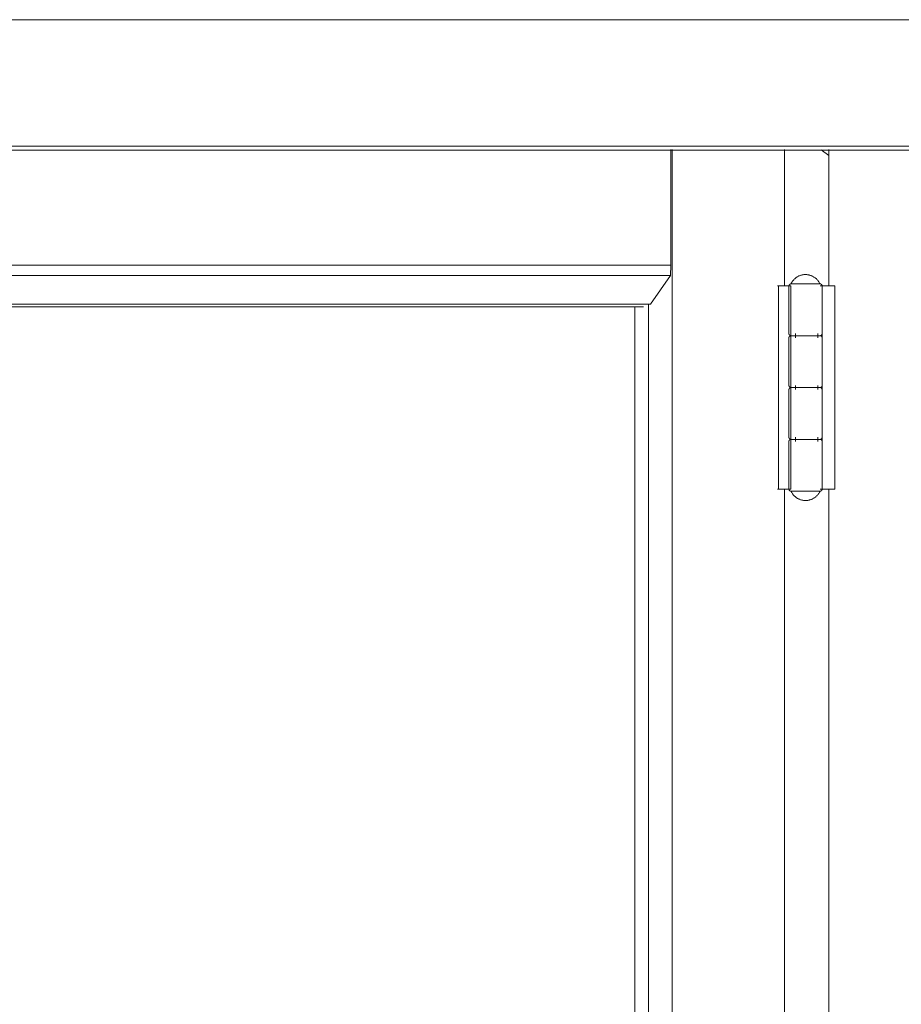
# Model space of a CAD drawing. Header units: inches. Extents: x 424 to 2043, y -237 to 445.
# Tile 705 of 965: x 852.122 to 852.548, y 231.022 to 231.497. Entities that reach past the tile are written whole.
import ezdxf

# ---------------------------------------------------------------- set-up
doc = ezdxf.new("R2010")
doc.units = ezdxf.units.IN
doc.header["$MEASUREMENT"] = 0
for name, color, linetype, lineweight in [('A-DOOR', 31, 'Continuous', 9), ('A-GLAZ-CURT', 52, 'Continuous', 9), ('A-WALL', 113, 'Continuous', 9)]:
    doc.layers.add(name, color=color, linetype=linetype, lineweight=lineweight)

# ---------------------------------------------------------------- blocks, each defined once
blk = doc.blocks.new('5-panel_Bi-fold_external_door_10806 - Type 1-V71-Section 1')
at = {"layer": 'A-DOOR'}
for p, q in [((-125.14544, 16.4), (-120.23363, 16.4)), ((-125.14544, 16.33902), (-120.23363, 16.33902)), ((-125.14542, 16.337), (-120.23361, 16.337)), ((-124.45, 16.33744), (-124.45, 16.28156)), ((-124.4493, 16.33744), (-124.4493, 14.49994)), ((-124.39509, 16.33744), (-124.39509, 16.27154)), ((-124.37366, 16.33744), (-124.37366, 16.27154)), ((-124.45, 16.28156), (-125.04078, 16.28156)), ((-124.45, 16.28156), (-124.45006, 16.27659)), ((-124.45006, 16.27659), (-125.04078, 16.27659)), ((-124.45006, 16.27659), (-124.45979, 16.26271)), ((-124.39844, 16.27154), (-124.3937, 16.27154)), ((-124.39794, 16.17354), (-124.39794, 16.27154)), ((-124.3937, 16.27154), (-124.39197, 16.27154)), ((-124.39295, 16.27154), (-124.39295, 16.24854)), ((-124.39197, 16.17354), (-124.39197, 16.27154)), ((-124.38502, 16.27254), (-124.39105, 16.27254)), ((-124.37892, 16.27254), (-124.38502, 16.27254)), ((-124.3779, 16.27154), (-124.37718, 16.27154)), ((-124.37696, 16.27154), (-124.37516, 16.27154)), ((-124.37696, 16.27154), (-124.37696, 16.17354)), ((-124.37695, 16.24854), (-124.37695, 16.27154)), ((-124.37516, 16.27154), (-124.37085, 16.27154)), ((-124.37085, 16.27154), (-124.37085, 16.17354)), ((-124.45979, 16.26271), (-125.04078, 16.26271)), ((-124.46314, 16.26143), (-125.04078, 16.26143)), ((-124.46729, 16.26143), (-124.46729, 14.49994)), ((-124.46075, 16.26271), (-124.46075, 14.49994)), ((-124.39295, 16.24654), (-124.39295, 16.22354)), ((-124.39099, 16.24754), (-124.38502, 16.24754)), ((-124.38489, 16.24754), (-124.38988, 16.24754)), ((-124.38975, 16.24654), (-124.38975, 16.24854)), ((-124.38502, 16.24754), (-124.38489, 16.24754)), ((-124.37908, 16.24854), (-124.37908, 16.24654)), ((-124.37695, 16.22354), (-124.37695, 16.24654)), ((-124.39099, 16.22254), (-124.38502, 16.22254)), ((-124.38489, 16.22254), (-124.38988, 16.22254)), ((-124.38975, 16.22154), (-124.38975, 16.22354)), ((-124.38502, 16.22254), (-124.38489, 16.22254)), ((-124.37908, 16.22354), (-124.37908, 16.22154)), ((-124.39295, 16.22154), (-124.39295, 16.19854)), ((-124.37695, 16.19854), (-124.37695, 16.22154)), ((-124.38975, 16.19654), (-124.38975, 16.19854)), ((-124.37908, 16.19854), (-124.37908, 16.19654)), ((-124.39295, 16.19654), (-124.39295, 16.17354)), ((-124.39099, 16.19754), (-124.38502, 16.19754)), ((-124.38489, 16.19754), (-124.38988, 16.19754)), ((-124.38502, 16.19754), (-124.38489, 16.19754)), ((-124.37695, 16.17354), (-124.37695, 16.19654)), ((-124.3937, 16.17354), (-124.39844, 16.17354)), ((-124.39509, 16.17354), (-124.39509, 14.849)), ((-124.39197, 16.17354), (-124.3937, 16.17354)), ((-124.39105, 16.17254), (-124.38502, 16.17254)), ((-124.38502, 16.17254), (-124.37892, 16.17254)), ((-124.37718, 16.17354), (-124.3779, 16.17354)), ((-124.37516, 16.17354), (-124.37696, 16.17354)), ((-124.37085, 16.17354), (-124.37516, 16.17354)), ((-124.37366, 16.17354), (-124.37366, 14.849))]:
    blk.add_line(p, q, dxfattribs=at)
at = {"layer": 'A-DOOR', "flags": 128}
for points in [[(-124.39195, 16.27254), (-124.39182, 16.27282), (-124.39168, 16.27309), (-124.39152, 16.27335), (-124.39136, 16.27361), (-124.39118, 16.27387), (-124.39099, 16.27411), (-124.3908, 16.27435), (-124.39059, 16.27458), (-124.39038, 16.2748), (-124.39016, 16.27501), (-124.38993, 16.27522), (-124.38969, 16.27541), (-124.38944, 16.2756), (-124.38919, 16.27577), (-124.38893, 16.27593), (-124.38866, 16.27609), (-124.38839, 16.27623), (-124.38811, 16.27636), (-124.38783, 16.27648), (-124.38754, 16.27659), (-124.38725, 16.27669), (-124.38695, 16.27678), (-124.38665, 16.27685), (-124.38635, 16.27691), (-124.38605, 16.27696), (-124.38574, 16.277), (-124.38544, 16.27702), (-124.38513, 16.27704), (-124.38495, 16.27704)], [(-124.38495, 16.27704), (-124.38465, 16.27703), (-124.38434, 16.27701), (-124.38403, 16.27698), (-124.38373, 16.27694), (-124.38343, 16.27689), (-124.38313, 16.27682), (-124.38283, 16.27674), (-124.38253, 16.27665), (-124.38224, 16.27655), (-124.38196, 16.27643), (-124.38168, 16.27631), (-124.3814, 16.27617), (-124.38113, 16.27602), (-124.38087, 16.27586), (-124.38061, 16.2757), (-124.38036, 16.27552), (-124.38012, 16.27533), (-124.37988, 16.27513), (-124.37965, 16.27492), (-124.37943, 16.27471), (-124.37922, 16.27448), (-124.37902, 16.27425), (-124.37883, 16.27401), (-124.37865, 16.27376), (-124.37848, 16.2735), (-124.37832, 16.27324), (-124.37817, 16.27297), (-124.37803, 16.2727), (-124.37795, 16.27254)], [(-124.39295, 16.27154), (-124.39295, 16.27158), (-124.39295, 16.27162), (-124.39295, 16.27166), (-124.39294, 16.2717), (-124.39293, 16.27174), (-124.39293, 16.27178), (-124.39292, 16.27182), (-124.3929, 16.27185), (-124.39289, 16.27189), (-124.39288, 16.27193), (-124.39286, 16.27197), (-124.39284, 16.272), (-124.39282, 16.27204), (-124.3928, 16.27207), (-124.39278, 16.2721), (-124.39276, 16.27214), (-124.39273, 16.27217), (-124.39271, 16.2722), (-124.39268, 16.27223), (-124.39265, 16.27226), (-124.39262, 16.27228), (-124.39259, 16.27231), (-124.39256, 16.27233), (-124.39253, 16.27236), (-124.39249, 16.27238), (-124.39246, 16.2724), (-124.39243, 16.27242), (-124.39239, 16.27244), (-124.39235, 16.27246), (-124.39232, 16.27247), (-124.39228, 16.27248), (-124.39224, 16.2725), (-124.3922, 16.27251), (-124.39216, 16.27252), (-124.39212, 16.27252), (-124.39208, 16.27253), (-124.39205, 16.27253), (-124.39201, 16.27254), (-124.39197, 16.27254), (-124.39195, 16.27254)], [(-124.38502, 16.27254), (-124.3853, 16.27254), (-124.38558, 16.27254), (-124.38585, 16.27254), (-124.38613, 16.27254), (-124.38641, 16.27254), (-124.38668, 16.27254), (-124.38695, 16.27254), (-124.38721, 16.27254), (-124.38748, 16.27254), (-124.38774, 16.27254), (-124.38799, 16.27254), (-124.38824, 16.27254), (-124.38849, 16.27254), (-124.38872, 16.27254), (-124.38896, 16.27254), (-124.38918, 16.27254), (-124.3894, 16.27254), (-124.38962, 16.27254), (-124.38982, 16.27254), (-124.39002, 16.27254), (-124.39021, 16.27254), (-124.39039, 16.27254), (-124.39056, 16.27254), (-124.39072, 16.27254), (-124.39088, 16.27254), (-124.39102, 16.27254), (-124.39116, 16.27254), (-124.39128, 16.27254), (-124.3914, 16.27254), (-124.3915, 16.27254), (-124.39159, 16.27254), (-124.39168, 16.27254), (-124.39175, 16.27254), (-124.39181, 16.27254), (-124.39186, 16.27254), (-124.3919, 16.27254), (-124.39193, 16.27254), (-124.39195, 16.27254), (-124.39195, 16.27254)], [(-124.39195, 16.27254), (-124.39195, 16.27254), (-124.39193, 16.27254), (-124.3919, 16.27254), (-124.39187, 16.27254), (-124.39181, 16.27254), (-124.39175, 16.27254), (-124.39168, 16.27254), (-124.3916, 16.27254), (-124.39151, 16.27254), (-124.3914, 16.27254), (-124.39129, 16.27254), (-124.39116, 16.27254), (-124.39103, 16.27254), (-124.39089, 16.27254), (-124.39073, 16.27254), (-124.39057, 16.27254), (-124.3904, 16.27254)], [(-124.37795, 16.27254), (-124.37796, 16.27254), (-124.37798, 16.27254), (-124.378, 16.27254), (-124.37804, 16.27254), (-124.37809, 16.27254), (-124.37816, 16.27254), (-124.37823, 16.27254), (-124.37831, 16.27254), (-124.3784, 16.27254), (-124.37851, 16.27254), (-124.37862, 16.27254), (-124.37875, 16.27254), (-124.37888, 16.27254), (-124.37902, 16.27254), (-124.37918, 16.27254), (-124.37934, 16.27254), (-124.37951, 16.27254), (-124.37969, 16.27254), (-124.37988, 16.27254), (-124.38008, 16.27254), (-124.38028, 16.27254), (-124.38049, 16.27254), (-124.38071, 16.27254), (-124.38094, 16.27254), (-124.38117, 16.27254), (-124.38141, 16.27254), (-124.38166, 16.27254), (-124.3819, 16.27254), (-124.38216, 16.27254), (-124.38242, 16.27254), (-124.38268, 16.27254), (-124.38295, 16.27254), (-124.38322, 16.27254), (-124.38349, 16.27254), (-124.38376, 16.27254), (-124.38404, 16.27254), (-124.38432, 16.27254), (-124.3846, 16.27254), (-124.38488, 16.27254), (-124.38502, 16.27254)], [(-124.37952, 16.27254), (-124.37935, 16.27254), (-124.37918, 16.27254), (-124.37903, 16.27254), (-124.37889, 16.27254), (-124.37875, 16.27254), (-124.37863, 16.27254), (-124.37851, 16.27254), (-124.37841, 16.27254), (-124.37831, 16.27254), (-124.37823, 16.27254), (-124.37816, 16.27254), (-124.3781, 16.27254), (-124.37805, 16.27254), (-124.37801, 16.27254), (-124.37798, 16.27254), (-124.37796, 16.27254), (-124.37795, 16.27254)], [(-124.37795, 16.27254), (-124.37791, 16.27254), (-124.37787, 16.27254), (-124.37783, 16.27253), (-124.3778, 16.27253), (-124.37776, 16.27252), (-124.37772, 16.27251), (-124.37768, 16.2725), (-124.37764, 16.27249), (-124.3776, 16.27247), (-124.37756, 16.27246), (-124.37753, 16.27244), (-124.37749, 16.27243), (-124.37746, 16.27241), (-124.37742, 16.27239), (-124.37739, 16.27236), (-124.37736, 16.27234), (-124.37733, 16.27232), (-124.3773, 16.27229), (-124.37727, 16.27226), (-124.37724, 16.27224), (-124.37721, 16.27221), (-124.37718, 16.27218), (-124.37716, 16.27214), (-124.37714, 16.27211), (-124.37711, 16.27208), (-124.37709, 16.27205), (-124.37707, 16.27201), (-124.37705, 16.27197), (-124.37704, 16.27194), (-124.37702, 16.2719), (-124.37701, 16.27186), (-124.377, 16.27183), (-124.37699, 16.27179), (-124.37698, 16.27175), (-124.37697, 16.27171), (-124.37696, 16.27167), (-124.37696, 16.27163), (-124.37696, 16.27159), (-124.37695, 16.27155), (-124.37695, 16.27154)], [(-124.39195, 16.24754), (-124.39199, 16.24754), (-124.39203, 16.24754), (-124.39207, 16.24755), (-124.39211, 16.24755), (-124.39215, 16.24756), (-124.39219, 16.24757), (-124.39223, 16.24758), (-124.39227, 16.24759), (-124.39231, 16.2476), (-124.39234, 16.24762), (-124.39238, 16.24763), (-124.39242, 16.24765), (-124.39245, 16.24767), (-124.39249, 16.24769), (-124.39252, 16.24771), (-124.39255, 16.24774), (-124.39258, 16.24776), (-124.39261, 16.24779), (-124.39264, 16.24781), (-124.39267, 16.24784), (-124.3927, 16.24787), (-124.39273, 16.2479), (-124.39275, 16.24793), (-124.39277, 16.24797), (-124.3928, 16.248), (-124.39282, 16.24803), (-124.39284, 16.24807), (-124.39285, 16.2481), (-124.39287, 16.24814), (-124.39289, 16.24818), (-124.3929, 16.24821), (-124.39291, 16.24825), (-124.39292, 16.24829), (-124.39293, 16.24833), (-124.39294, 16.24837), (-124.39295, 16.24841), (-124.39295, 16.24845), (-124.39295, 16.24849), (-124.39295, 16.24853), (-124.39295, 16.24854)], [(-124.39295, 16.24654), (-124.39295, 16.24658), (-124.39295, 16.24662), (-124.39295, 16.24666), (-124.39294, 16.2467), (-124.39293, 16.24674), (-124.39293, 16.24678), (-124.39292, 16.24682), (-124.3929, 16.24685), (-124.39289, 16.24689), (-124.39288, 16.24693), (-124.39286, 16.24697), (-124.39284, 16.247), (-124.39282, 16.24704), (-124.3928, 16.24707), (-124.39278, 16.2471), (-124.39276, 16.24714), (-124.39273, 16.24717), (-124.39271, 16.2472), (-124.39268, 16.24723), (-124.39265, 16.24726), (-124.39262, 16.24728), (-124.39259, 16.24731), (-124.39256, 16.24733), (-124.39253, 16.24736), (-124.39249, 16.24738), (-124.39246, 16.2474), (-124.39243, 16.24742), (-124.39239, 16.24744), (-124.39235, 16.24746), (-124.39232, 16.24747), (-124.39228, 16.24748), (-124.39224, 16.2475), (-124.3922, 16.24751), (-124.39216, 16.24752), (-124.39212, 16.24752), (-124.39208, 16.24753), (-124.39205, 16.24753), (-124.39201, 16.24754), (-124.39197, 16.24754), (-124.39195, 16.24754)], [(-124.38489, 16.24754), (-124.38517, 16.24754), (-124.38545, 16.24754), (-124.38573, 16.24754), (-124.38601, 16.24754), (-124.38628, 16.24754), (-124.38656, 16.24754), (-124.38683, 16.24754), (-124.3871, 16.24754), (-124.38736, 16.24754), (-124.38762, 16.24754), (-124.38788, 16.24754), (-124.38813, 16.24754), (-124.38838, 16.24754), (-124.38862, 16.24754), (-124.38886, 16.24754), (-124.38909, 16.24754), (-124.38931, 16.24754), (-124.38952, 16.24754), (-124.38973, 16.24754), (-124.38993, 16.24754), (-124.39013, 16.24754), (-124.39031, 16.24754), (-124.39049, 16.24754), (-124.39065, 16.24754), (-124.39081, 16.24754), (-124.39096, 16.24754), (-124.3911, 16.24754), (-124.39123, 16.24754), (-124.39135, 16.24754), (-124.39146, 16.24754), (-124.39155, 16.24754), (-124.39164, 16.24754), (-124.39172, 16.24754), (-124.39179, 16.24754), (-124.39184, 16.24754), (-124.39189, 16.24754), (-124.39192, 16.24754), (-124.39194, 16.24754), (-124.39195, 16.24754)], [(-124.39195, 16.24754), (-124.39195, 16.24754), (-124.39193, 16.24754), (-124.3919, 16.24754), (-124.39187, 16.24754), (-124.39181, 16.24754), (-124.39175, 16.24754), (-124.39168, 16.24754), (-124.3916, 16.24754), (-124.39151, 16.24754), (-124.3914, 16.24754), (-124.39129, 16.24754), (-124.39116, 16.24754), (-124.39103, 16.24754), (-124.39089, 16.24754), (-124.39073, 16.24754), (-124.39057, 16.24754), (-124.3904, 16.24754), (-124.39022, 16.24754), (-124.39003, 16.24754), (-124.38983, 16.24754), (-124.38963, 16.24754), (-124.38941, 16.24754), (-124.3892, 16.24754), (-124.38897, 16.24754), (-124.38874, 16.24754), (-124.3885, 16.24754), (-124.38825, 16.24754), (-124.388, 16.24754), (-124.38775, 16.24754), (-124.38749, 16.24754), (-124.38723, 16.24754), (-124.38696, 16.24754), (-124.38669, 16.24754), (-124.38642, 16.24754), (-124.38614, 16.24754), (-124.38587, 16.24754), (-124.38559, 16.24754), (-124.38531, 16.24754), (-124.38503, 16.24754), (-124.38502, 16.24754)], [(-124.38502, 16.24754), (-124.3853, 16.24754), (-124.38558, 16.24754), (-124.38585, 16.24754), (-124.38613, 16.24754), (-124.38641, 16.24754), (-124.38668, 16.24754), (-124.38695, 16.24754), (-124.38721, 16.24754), (-124.38748, 16.24754), (-124.38774, 16.24754), (-124.38799, 16.24754), (-124.38824, 16.24754), (-124.38849, 16.24754), (-124.38872, 16.24754), (-124.38896, 16.24754), (-124.38918, 16.24754), (-124.3894, 16.24754), (-124.38962, 16.24754), (-124.38982, 16.24754), (-124.39002, 16.24754), (-124.39021, 16.24754), (-124.39039, 16.24754), (-124.39056, 16.24754), (-124.39072, 16.24754), (-124.39088, 16.24754), (-124.39102, 16.24754), (-124.39116, 16.24754), (-124.39128, 16.24754), (-124.3914, 16.24754), (-124.3915, 16.24754), (-124.39159, 16.24754), (-124.39168, 16.24754), (-124.39175, 16.24754), (-124.39181, 16.24754), (-124.39186, 16.24754), (-124.3919, 16.24754), (-124.39193, 16.24754), (-124.39195, 16.24754), (-124.39195, 16.24754)], [(-124.39195, 16.24754), (-124.39195, 16.24754), (-124.39193, 16.24754), (-124.3919, 16.24754), (-124.39187, 16.24754), (-124.39181, 16.24754), (-124.39175, 16.24754), (-124.39168, 16.24754), (-124.3916, 16.24754), (-124.39151, 16.24754), (-124.3914, 16.24754), (-124.39129, 16.24754), (-124.39116, 16.24754), (-124.39103, 16.24754), (-124.39089, 16.24754), (-124.39073, 16.24754), (-124.39057, 16.24754), (-124.3904, 16.24754), (-124.39022, 16.24754), (-124.39003, 16.24754), (-124.38983, 16.24754), (-124.38963, 16.24754), (-124.38941, 16.24754), (-124.3892, 16.24754), (-124.38897, 16.24754), (-124.38874, 16.24754), (-124.3885, 16.24754), (-124.38825, 16.24754), (-124.388, 16.24754), (-124.38775, 16.24754), (-124.38749, 16.24754), (-124.38723, 16.24754), (-124.38696, 16.24754), (-124.38669, 16.24754), (-124.38642, 16.24754), (-124.38614, 16.24754), (-124.38587, 16.24754), (-124.38559, 16.24754), (-124.38531, 16.24754), (-124.38503, 16.24754), (-124.38489, 16.24754)], [(-124.38502, 16.24754), (-124.38474, 16.24754), (-124.38446, 16.24754), (-124.38418, 16.24754), (-124.3839, 16.24754), (-124.38362, 16.24754), (-124.38335, 16.24754), (-124.38308, 16.24754), (-124.38281, 16.24754), (-124.38255, 16.24754), (-124.38229, 16.24754), (-124.38203, 16.24754), (-124.38178, 16.24754), (-124.38153, 16.24754), (-124.38129, 16.24754), (-124.38105, 16.24754), (-124.38082, 16.24754), (-124.3806, 16.24754), (-124.38039, 16.24754), (-124.38018, 16.24754), (-124.37998, 16.24754), (-124.37978, 16.24754), (-124.3796, 16.24754), (-124.37942, 16.24754), (-124.37926, 16.24754), (-124.3791, 16.24754), (-124.37895, 16.24754), (-124.37881, 16.24754), (-124.37868, 16.24754), (-124.37856, 16.24754), (-124.37845, 16.24754), (-124.37835, 16.24754), (-124.37827, 16.24754), (-124.37819, 16.24754), (-124.37812, 16.24754), (-124.37807, 16.24754), (-124.37802, 16.24754), (-124.37799, 16.24754), (-124.37797, 16.24754), (-124.37796, 16.24754)], [(-124.37795, 16.24754), (-124.37796, 16.24754), (-124.37798, 16.24754), (-124.378, 16.24754), (-124.37804, 16.24754), (-124.37809, 16.24754), (-124.37816, 16.24754), (-124.37823, 16.24754), (-124.37831, 16.24754), (-124.3784, 16.24754), (-124.37851, 16.24754), (-124.37862, 16.24754), (-124.37875, 16.24754), (-124.37888, 16.24754), (-124.37902, 16.24754), (-124.37918, 16.24754), (-124.37934, 16.24754), (-124.37951, 16.24754), (-124.37969, 16.24754), (-124.37988, 16.24754), (-124.38008, 16.24754), (-124.38028, 16.24754), (-124.38049, 16.24754), (-124.38071, 16.24754), (-124.38094, 16.24754), (-124.38117, 16.24754), (-124.38141, 16.24754), (-124.38166, 16.24754), (-124.3819, 16.24754), (-124.38216, 16.24754), (-124.38242, 16.24754), (-124.38268, 16.24754), (-124.38295, 16.24754), (-124.38322, 16.24754), (-124.38349, 16.24754), (-124.38376, 16.24754), (-124.38404, 16.24754), (-124.38432, 16.24754), (-124.3846, 16.24754), (-124.38488, 16.24754), (-124.38502, 16.24754)], [(-124.37795, 16.24754), (-124.37796, 16.24754), (-124.37798, 16.24754), (-124.378, 16.24754), (-124.37804, 16.24754), (-124.37809, 16.24754), (-124.37816, 16.24754), (-124.37823, 16.24754), (-124.37831, 16.24754), (-124.3784, 16.24754), (-124.37851, 16.24754), (-124.37862, 16.24754), (-124.37875, 16.24754), (-124.37888, 16.24754), (-124.37902, 16.24754), (-124.37918, 16.24754), (-124.37934, 16.24754), (-124.37951, 16.24754), (-124.37969, 16.24754), (-124.37988, 16.24754), (-124.38008, 16.24754), (-124.38028, 16.24754), (-124.38049, 16.24754), (-124.38071, 16.24754), (-124.38094, 16.24754), (-124.38117, 16.24754), (-124.38141, 16.24754), (-124.38166, 16.24754), (-124.3819, 16.24754), (-124.38216, 16.24754), (-124.38242, 16.24754), (-124.38268, 16.24754), (-124.38295, 16.24754), (-124.38322, 16.24754), (-124.38349, 16.24754), (-124.38376, 16.24754), (-124.38404, 16.24754), (-124.38432, 16.24754), (-124.3846, 16.24754), (-124.38488, 16.24754), (-124.38489, 16.24754)], [(-124.38489, 16.24754), (-124.38461, 16.24754), (-124.38433, 16.24754), (-124.38406, 16.24754), (-124.38378, 16.24754), (-124.3835, 16.24754), (-124.38323, 16.24754), (-124.38296, 16.24754), (-124.38269, 16.24754), (-124.38243, 16.24754), (-124.38217, 16.24754), (-124.38192, 16.24754), (-124.38167, 16.24754), (-124.38142, 16.24754), (-124.38118, 16.24754), (-124.38095, 16.24754), (-124.38072, 16.24754), (-124.38051, 16.24754), (-124.38029, 16.24754), (-124.38009, 16.24754), (-124.37989, 16.24754), (-124.3797, 16.24754), (-124.37952, 16.24754), (-124.37935, 16.24754), (-124.37918, 16.24754), (-124.37903, 16.24754), (-124.37889, 16.24754), (-124.37875, 16.24754), (-124.37863, 16.24754), (-124.37851, 16.24754), (-124.37841, 16.24754), (-124.37831, 16.24754), (-124.37823, 16.24754), (-124.37816, 16.24754), (-124.3781, 16.24754), (-124.37805, 16.24754), (-124.37801, 16.24754), (-124.37798, 16.24754), (-124.37796, 16.24754), (-124.37795, 16.24754)], [(-124.37695, 16.24854), (-124.37696, 16.2485), (-124.37696, 16.24846), (-124.37696, 16.24842), (-124.37697, 16.24838), (-124.37697, 16.24834), (-124.37698, 16.2483), (-124.37699, 16.24826), (-124.37701, 16.24822), (-124.37702, 16.24819), (-124.37703, 16.24815), (-124.37705, 16.24811), (-124.37707, 16.24808), (-124.37709, 16.24804), (-124.37711, 16.24801), (-124.37713, 16.24797), (-124.37715, 16.24794), (-124.37718, 16.24791), (-124.3772, 16.24788), (-124.37723, 16.24785), (-124.37726, 16.24782), (-124.37729, 16.24779), (-124.37732, 16.24777), (-124.37735, 16.24774), (-124.37738, 16.24772), (-124.37741, 16.2477), (-124.37745, 16.24768), (-124.37748, 16.24766), (-124.37752, 16.24764), (-124.37756, 16.24762), (-124.37759, 16.24761), (-124.37763, 16.24759), (-124.37767, 16.24758), (-124.37771, 16.24757), (-124.37775, 16.24756), (-124.37778, 16.24755), (-124.37782, 16.24755), (-124.37786, 16.24754), (-124.3779, 16.24754), (-124.37794, 16.24754), (-124.37795, 16.24754)], [(-124.37795, 16.24754), (-124.37791, 16.24754), (-124.37787, 16.24754), (-124.37783, 16.24753), (-124.3778, 16.24753), (-124.37776, 16.24752), (-124.37772, 16.24751), (-124.37768, 16.2475), (-124.37764, 16.24749), (-124.3776, 16.24747), (-124.37756, 16.24746), (-124.37753, 16.24744), (-124.37749, 16.24743), (-124.37746, 16.24741), (-124.37742, 16.24739), (-124.37739, 16.24736), (-124.37736, 16.24734), (-124.37733, 16.24732), (-124.3773, 16.24729), (-124.37727, 16.24726), (-124.37724, 16.24724), (-124.37721, 16.24721), (-124.37718, 16.24718), (-124.37716, 16.24714), (-124.37714, 16.24711), (-124.37711, 16.24708), (-124.37709, 16.24705), (-124.37707, 16.24701), (-124.37705, 16.24697), (-124.37704, 16.24694), (-124.37702, 16.2469), (-124.37701, 16.24686), (-124.377, 16.24683), (-124.37699, 16.24679), (-124.37698, 16.24675), (-124.37697, 16.24671), (-124.37696, 16.24667), (-124.37696, 16.24663), (-124.37696, 16.24659), (-124.37695, 16.24655), (-124.37695, 16.24654)], [(-124.39195, 16.22254), (-124.39199, 16.22254), (-124.39203, 16.22254), (-124.39207, 16.22255), (-124.39211, 16.22255), (-124.39215, 16.22256), (-124.39219, 16.22257), (-124.39223, 16.22258), (-124.39227, 16.22259), (-124.39231, 16.2226), (-124.39234, 16.22262), (-124.39238, 16.22263), (-124.39242, 16.22265), (-124.39245, 16.22267), (-124.39249, 16.22269), (-124.39252, 16.22271), (-124.39255, 16.22274), (-124.39258, 16.22276), (-124.39261, 16.22279), (-124.39264, 16.22281), (-124.39267, 16.22284), (-124.3927, 16.22287), (-124.39273, 16.2229), (-124.39275, 16.22293), (-124.39277, 16.22297), (-124.3928, 16.223), (-124.39282, 16.22303), (-124.39284, 16.22307), (-124.39285, 16.2231), (-124.39287, 16.22314), (-124.39289, 16.22318), (-124.3929, 16.22321), (-124.39291, 16.22325), (-124.39292, 16.22329), (-124.39293, 16.22333), (-124.39294, 16.22337), (-124.39295, 16.22341), (-124.39295, 16.22345), (-124.39295, 16.22349), (-124.39295, 16.22353), (-124.39295, 16.22354)], [(-124.39295, 16.22154), (-124.39295, 16.22158), (-124.39295, 16.22162), (-124.39295, 16.22166), (-124.39294, 16.2217), (-124.39293, 16.22174), (-124.39293, 16.22178), (-124.39292, 16.22182), (-124.3929, 16.22185), (-124.39289, 16.22189), (-124.39288, 16.22193), (-124.39286, 16.22197), (-124.39284, 16.222), (-124.39282, 16.22204), (-124.3928, 16.22207), (-124.39278, 16.2221), (-124.39276, 16.22214), (-124.39273, 16.22217), (-124.39271, 16.2222), (-124.39268, 16.22223), (-124.39265, 16.22226), (-124.39262, 16.22228), (-124.39259, 16.22231), (-124.39256, 16.22233), (-124.39253, 16.22236), (-124.39249, 16.22238), (-124.39246, 16.2224), (-124.39243, 16.22242), (-124.39239, 16.22244), (-124.39235, 16.22246), (-124.39232, 16.22247), (-124.39228, 16.22248), (-124.39224, 16.2225), (-124.3922, 16.22251), (-124.39216, 16.22252), (-124.39212, 16.22252), (-124.39208, 16.22253), (-124.39205, 16.22253), (-124.39201, 16.22254), (-124.39197, 16.22254), (-124.39195, 16.22254)], [(-124.38489, 16.22254), (-124.38517, 16.22254), (-124.38545, 16.22254), (-124.38573, 16.22254), (-124.38601, 16.22254), (-124.38628, 16.22254), (-124.38656, 16.22254), (-124.38683, 16.22254), (-124.3871, 16.22254), (-124.38736, 16.22254), (-124.38762, 16.22254), (-124.38788, 16.22254), (-124.38813, 16.22254), (-124.38838, 16.22254), (-124.38862, 16.22254), (-124.38886, 16.22254), (-124.38909, 16.22254), (-124.38931, 16.22254), (-124.38952, 16.22254), (-124.38973, 16.22254), (-124.38993, 16.22254), (-124.39013, 16.22254), (-124.39031, 16.22254), (-124.39049, 16.22254), (-124.39065, 16.22254), (-124.39081, 16.22254), (-124.39096, 16.22254), (-124.3911, 16.22254), (-124.39123, 16.22254), (-124.39135, 16.22254), (-124.39146, 16.22254), (-124.39155, 16.22254), (-124.39164, 16.22254), (-124.39172, 16.22254), (-124.39179, 16.22254), (-124.39184, 16.22254), (-124.39189, 16.22254), (-124.39192, 16.22254), (-124.39194, 16.22254), (-124.39195, 16.22254)], [(-124.39195, 16.22254), (-124.39195, 16.22254), (-124.39193, 16.22254), (-124.3919, 16.22254), (-124.39187, 16.22254), (-124.39181, 16.22254), (-124.39175, 16.22254), (-124.39168, 16.22254), (-124.3916, 16.22254), (-124.39151, 16.22254), (-124.3914, 16.22254), (-124.39129, 16.22254), (-124.39116, 16.22254), (-124.39103, 16.22254), (-124.39089, 16.22254), (-124.39073, 16.22254), (-124.39057, 16.22254), (-124.3904, 16.22254), (-124.39022, 16.22254), (-124.39003, 16.22254), (-124.38983, 16.22254), (-124.38963, 16.22254), (-124.38941, 16.22254), (-124.3892, 16.22254), (-124.38897, 16.22254), (-124.38874, 16.22254), (-124.3885, 16.22254), (-124.38825, 16.22254), (-124.388, 16.22254), (-124.38775, 16.22254), (-124.38749, 16.22254), (-124.38723, 16.22254), (-124.38696, 16.22254), (-124.38669, 16.22254), (-124.38642, 16.22254), (-124.38614, 16.22254), (-124.38587, 16.22254), (-124.38559, 16.22254), (-124.38531, 16.22254), (-124.38503, 16.22254), (-124.38502, 16.22254)], [(-124.38502, 16.22254), (-124.3853, 16.22254), (-124.38558, 16.22254), (-124.38585, 16.22254), (-124.38613, 16.22254), (-124.38641, 16.22254), (-124.38668, 16.22254), (-124.38695, 16.22254), (-124.38721, 16.22254), (-124.38748, 16.22254), (-124.38774, 16.22254), (-124.38799, 16.22254), (-124.38824, 16.22254), (-124.38849, 16.22254), (-124.38872, 16.22254), (-124.38896, 16.22254), (-124.38918, 16.22254), (-124.3894, 16.22254), (-124.38962, 16.22254), (-124.38982, 16.22254), (-124.39002, 16.22254), (-124.39021, 16.22254), (-124.39039, 16.22254), (-124.39056, 16.22254), (-124.39072, 16.22254), (-124.39088, 16.22254), (-124.39102, 16.22254), (-124.39116, 16.22254), (-124.39128, 16.22254), (-124.3914, 16.22254), (-124.3915, 16.22254), (-124.39159, 16.22254), (-124.39168, 16.22254), (-124.39175, 16.22254), (-124.39181, 16.22254), (-124.39186, 16.22254), (-124.3919, 16.22254), (-124.39193, 16.22254), (-124.39195, 16.22254), (-124.39195, 16.22254)], [(-124.39195, 16.22254), (-124.39195, 16.22254), (-124.39193, 16.22254), (-124.3919, 16.22254), (-124.39187, 16.22254), (-124.39181, 16.22254), (-124.39175, 16.22254), (-124.39168, 16.22254), (-124.3916, 16.22254), (-124.39151, 16.22254), (-124.3914, 16.22254), (-124.39129, 16.22254), (-124.39116, 16.22254), (-124.39103, 16.22254), (-124.39089, 16.22254), (-124.39073, 16.22254), (-124.39057, 16.22254), (-124.3904, 16.22254), (-124.39022, 16.22254), (-124.39003, 16.22254), (-124.38983, 16.22254), (-124.38963, 16.22254), (-124.38941, 16.22254), (-124.3892, 16.22254), (-124.38897, 16.22254), (-124.38874, 16.22254), (-124.3885, 16.22254), (-124.38825, 16.22254), (-124.388, 16.22254), (-124.38775, 16.22254), (-124.38749, 16.22254), (-124.38723, 16.22254), (-124.38696, 16.22254), (-124.38669, 16.22254), (-124.38642, 16.22254), (-124.38614, 16.22254), (-124.38587, 16.22254), (-124.38559, 16.22254), (-124.38531, 16.22254), (-124.38503, 16.22254), (-124.38489, 16.22254)], [(-124.38502, 16.22254), (-124.38474, 16.22254), (-124.38446, 16.22254), (-124.38418, 16.22254), (-124.3839, 16.22254), (-124.38362, 16.22254), (-124.38335, 16.22254), (-124.38308, 16.22254), (-124.38281, 16.22254), (-124.38255, 16.22254), (-124.38229, 16.22254), (-124.38203, 16.22254), (-124.38178, 16.22254), (-124.38153, 16.22254), (-124.38129, 16.22254), (-124.38105, 16.22254), (-124.38082, 16.22254), (-124.3806, 16.22254), (-124.38039, 16.22254), (-124.38018, 16.22254), (-124.37998, 16.22254), (-124.37978, 16.22254), (-124.3796, 16.22254), (-124.37942, 16.22254), (-124.37926, 16.22254), (-124.3791, 16.22254), (-124.37895, 16.22254), (-124.37881, 16.22254), (-124.37868, 16.22254), (-124.37856, 16.22254), (-124.37845, 16.22254), (-124.37835, 16.22254), (-124.37827, 16.22254), (-124.37819, 16.22254), (-124.37812, 16.22254), (-124.37807, 16.22254), (-124.37802, 16.22254), (-124.37799, 16.22254), (-124.37797, 16.22254), (-124.37796, 16.22254)], [(-124.37795, 16.22254), (-124.37796, 16.22254), (-124.37798, 16.22254), (-124.378, 16.22254), (-124.37804, 16.22254), (-124.37809, 16.22254), (-124.37816, 16.22254), (-124.37823, 16.22254), (-124.37831, 16.22254), (-124.3784, 16.22254), (-124.37851, 16.22254), (-124.37862, 16.22254), (-124.37875, 16.22254), (-124.37888, 16.22254), (-124.37902, 16.22254), (-124.37918, 16.22254), (-124.37934, 16.22254), (-124.37951, 16.22254), (-124.37969, 16.22254), (-124.37988, 16.22254), (-124.38008, 16.22254), (-124.38028, 16.22254), (-124.38049, 16.22254), (-124.38071, 16.22254), (-124.38094, 16.22254), (-124.38117, 16.22254), (-124.38141, 16.22254), (-124.38166, 16.22254), (-124.3819, 16.22254), (-124.38216, 16.22254), (-124.38242, 16.22254), (-124.38268, 16.22254), (-124.38295, 16.22254), (-124.38322, 16.22254), (-124.38349, 16.22254), (-124.38376, 16.22254), (-124.38404, 16.22254), (-124.38432, 16.22254), (-124.3846, 16.22254), (-124.38488, 16.22254), (-124.38502, 16.22254)], [(-124.37795, 16.22254), (-124.37796, 16.22254), (-124.37798, 16.22254), (-124.378, 16.22254), (-124.37804, 16.22254), (-124.37809, 16.22254), (-124.37816, 16.22254), (-124.37823, 16.22254), (-124.37831, 16.22254), (-124.3784, 16.22254), (-124.37851, 16.22254), (-124.37862, 16.22254), (-124.37875, 16.22254), (-124.37888, 16.22254), (-124.37902, 16.22254), (-124.37918, 16.22254), (-124.37934, 16.22254), (-124.37951, 16.22254), (-124.37969, 16.22254), (-124.37988, 16.22254), (-124.38008, 16.22254), (-124.38028, 16.22254), (-124.38049, 16.22254), (-124.38071, 16.22254), (-124.38094, 16.22254), (-124.38117, 16.22254), (-124.38141, 16.22254), (-124.38166, 16.22254), (-124.3819, 16.22254), (-124.38216, 16.22254), (-124.38242, 16.22254), (-124.38268, 16.22254), (-124.38295, 16.22254), (-124.38322, 16.22254), (-124.38349, 16.22254), (-124.38376, 16.22254), (-124.38404, 16.22254), (-124.38432, 16.22254), (-124.3846, 16.22254), (-124.38488, 16.22254), (-124.38489, 16.22254)], [(-124.38489, 16.22254), (-124.38461, 16.22254), (-124.38433, 16.22254), (-124.38406, 16.22254), (-124.38378, 16.22254), (-124.3835, 16.22254), (-124.38323, 16.22254), (-124.38296, 16.22254), (-124.38269, 16.22254), (-124.38243, 16.22254), (-124.38217, 16.22254), (-124.38192, 16.22254), (-124.38167, 16.22254), (-124.38142, 16.22254), (-124.38118, 16.22254), (-124.38095, 16.22254), (-124.38072, 16.22254), (-124.38051, 16.22254), (-124.38029, 16.22254), (-124.38009, 16.22254), (-124.37989, 16.22254), (-124.3797, 16.22254), (-124.37952, 16.22254), (-124.37935, 16.22254), (-124.37918, 16.22254), (-124.37903, 16.22254), (-124.37889, 16.22254), (-124.37875, 16.22254), (-124.37863, 16.22254), (-124.37851, 16.22254), (-124.37841, 16.22254), (-124.37831, 16.22254), (-124.37823, 16.22254), (-124.37816, 16.22254), (-124.3781, 16.22254), (-124.37805, 16.22254), (-124.37801, 16.22254), (-124.37798, 16.22254), (-124.37796, 16.22254), (-124.37795, 16.22254)], [(-124.37695, 16.22354), (-124.37696, 16.2235), (-124.37696, 16.22346), (-124.37696, 16.22342), (-124.37697, 16.22338), (-124.37697, 16.22334), (-124.37698, 16.2233), (-124.37699, 16.22326), (-124.37701, 16.22322), (-124.37702, 16.22319), (-124.37703, 16.22315), (-124.37705, 16.22311), (-124.37707, 16.22308), (-124.37709, 16.22304), (-124.37711, 16.22301), (-124.37713, 16.22297), (-124.37715, 16.22294), (-124.37718, 16.22291), (-124.3772, 16.22288), (-124.37723, 16.22285), (-124.37726, 16.22282), (-124.37729, 16.22279), (-124.37732, 16.22277), (-124.37735, 16.22274), (-124.37738, 16.22272), (-124.37741, 16.2227), (-124.37745, 16.22268), (-124.37748, 16.22266), (-124.37752, 16.22264), (-124.37756, 16.22262), (-124.37759, 16.22261), (-124.37763, 16.22259), (-124.37767, 16.22258), (-124.37771, 16.22257), (-124.37775, 16.22256), (-124.37778, 16.22255), (-124.37782, 16.22255), (-124.37786, 16.22254), (-124.3779, 16.22254), (-124.37794, 16.22254), (-124.37795, 16.22254)], [(-124.37795, 16.22254), (-124.37791, 16.22254), (-124.37787, 16.22254), (-124.37783, 16.22253), (-124.3778, 16.22253), (-124.37776, 16.22252), (-124.37772, 16.22251), (-124.37768, 16.2225), (-124.37764, 16.22249), (-124.3776, 16.22247), (-124.37756, 16.22246), (-124.37753, 16.22244), (-124.37749, 16.22243), (-124.37746, 16.22241), (-124.37742, 16.22239), (-124.37739, 16.22236), (-124.37736, 16.22234), (-124.37733, 16.22232), (-124.3773, 16.22229), (-124.37727, 16.22226), (-124.37724, 16.22224), (-124.37721, 16.22221), (-124.37718, 16.22218), (-124.37716, 16.22214), (-124.37714, 16.22211), (-124.37711, 16.22208), (-124.37709, 16.22205), (-124.37707, 16.22201), (-124.37705, 16.22197), (-124.37704, 16.22194), (-124.37702, 16.2219), (-124.37701, 16.22186), (-124.377, 16.22183), (-124.37699, 16.22179), (-124.37698, 16.22175), (-124.37697, 16.22171), (-124.37696, 16.22167), (-124.37696, 16.22163), (-124.37696, 16.22159), (-124.37695, 16.22155), (-124.37695, 16.22154)], [(-124.39195, 16.19754), (-124.39199, 16.19754), (-124.39203, 16.19754), (-124.39207, 16.19755), (-124.39211, 16.19755), (-124.39215, 16.19756), (-124.39219, 16.19757), (-124.39223, 16.19758), (-124.39227, 16.19759), (-124.39231, 16.1976), (-124.39234, 16.19762), (-124.39238, 16.19763), (-124.39242, 16.19765), (-124.39245, 16.19767), (-124.39249, 16.19769), (-124.39252, 16.19771), (-124.39255, 16.19774), (-124.39258, 16.19776), (-124.39261, 16.19779), (-124.39264, 16.19781), (-124.39267, 16.19784), (-124.3927, 16.19787), (-124.39273, 16.1979), (-124.39275, 16.19793), (-124.39277, 16.19797), (-124.3928, 16.198), (-124.39282, 16.19803), (-124.39284, 16.19807), (-124.39285, 16.1981), (-124.39287, 16.19814), (-124.39289, 16.19818), (-124.3929, 16.19821), (-124.39291, 16.19825), (-124.39292, 16.19829), (-124.39293, 16.19833), (-124.39294, 16.19837), (-124.39295, 16.19841), (-124.39295, 16.19845), (-124.39295, 16.19849), (-124.39295, 16.19853), (-124.39295, 16.19854)], [(-124.37695, 16.19854), (-124.37696, 16.1985), (-124.37696, 16.19846), (-124.37696, 16.19842), (-124.37697, 16.19838), (-124.37697, 16.19834), (-124.37698, 16.1983), (-124.37699, 16.19826), (-124.37701, 16.19822), (-124.37702, 16.19819), (-124.37703, 16.19815), (-124.37705, 16.19811), (-124.37707, 16.19808), (-124.37709, 16.19804), (-124.37711, 16.19801), (-124.37713, 16.19797), (-124.37715, 16.19794), (-124.37718, 16.19791), (-124.3772, 16.19788), (-124.37723, 16.19785), (-124.37726, 16.19782), (-124.37729, 16.19779), (-124.37732, 16.19777), (-124.37735, 16.19774), (-124.37738, 16.19772), (-124.37741, 16.1977), (-124.37745, 16.19768), (-124.37748, 16.19766), (-124.37752, 16.19764), (-124.37756, 16.19762), (-124.37759, 16.19761), (-124.37763, 16.19759), (-124.37767, 16.19758), (-124.37771, 16.19757), (-124.37775, 16.19756), (-124.37778, 16.19755), (-124.37782, 16.19755), (-124.37786, 16.19754), (-124.3779, 16.19754), (-124.37794, 16.19754), (-124.37795, 16.19754)], [(-124.39295, 16.19654), (-124.39295, 16.19658), (-124.39295, 16.19662), (-124.39295, 16.19666), (-124.39294, 16.1967), (-124.39293, 16.19674), (-124.39293, 16.19678), (-124.39292, 16.19682), (-124.3929, 16.19685), (-124.39289, 16.19689), (-124.39288, 16.19693), (-124.39286, 16.19697), (-124.39284, 16.197), (-124.39282, 16.19704), (-124.3928, 16.19707), (-124.39278, 16.1971), (-124.39276, 16.19714), (-124.39273, 16.19717), (-124.39271, 16.1972), (-124.39268, 16.19723), (-124.39265, 16.19726), (-124.39262, 16.19728), (-124.39259, 16.19731), (-124.39256, 16.19733), (-124.39253, 16.19736), (-124.39249, 16.19738), (-124.39246, 16.1974), (-124.39243, 16.19742), (-124.39239, 16.19744), (-124.39235, 16.19746), (-124.39232, 16.19747), (-124.39228, 16.19748), (-124.39224, 16.1975), (-124.3922, 16.19751), (-124.39216, 16.19752), (-124.39212, 16.19752), (-124.39208, 16.19753), (-124.39205, 16.19753), (-124.39201, 16.19754), (-124.39197, 16.19754), (-124.39195, 16.19754)], [(-124.38489, 16.19754), (-124.38517, 16.19754), (-124.38545, 16.19754), (-124.38573, 16.19754), (-124.38601, 16.19754), (-124.38628, 16.19754), (-124.38656, 16.19754), (-124.38683, 16.19754), (-124.3871, 16.19754), (-124.38736, 16.19754), (-124.38762, 16.19754), (-124.38788, 16.19754), (-124.38813, 16.19754), (-124.38838, 16.19754), (-124.38862, 16.19754), (-124.38886, 16.19754), (-124.38909, 16.19754), (-124.38931, 16.19754), (-124.38952, 16.19754), (-124.38973, 16.19754), (-124.38993, 16.19754), (-124.39013, 16.19754), (-124.39031, 16.19754), (-124.39049, 16.19754), (-124.39065, 16.19754), (-124.39081, 16.19754), (-124.39096, 16.19754), (-124.3911, 16.19754), (-124.39123, 16.19754), (-124.39135, 16.19754), (-124.39146, 16.19754), (-124.39155, 16.19754), (-124.39164, 16.19754), (-124.39172, 16.19754), (-124.39179, 16.19754), (-124.39184, 16.19754), (-124.39189, 16.19754), (-124.39192, 16.19754), (-124.39194, 16.19754), (-124.39195, 16.19754)], [(-124.39195, 16.19754), (-124.39195, 16.19754), (-124.39193, 16.19754), (-124.3919, 16.19754), (-124.39187, 16.19754), (-124.39181, 16.19754), (-124.39175, 16.19754), (-124.39168, 16.19754), (-124.3916, 16.19754), (-124.39151, 16.19754), (-124.3914, 16.19754), (-124.39129, 16.19754), (-124.39116, 16.19754), (-124.39103, 16.19754), (-124.39089, 16.19754), (-124.39073, 16.19754), (-124.39057, 16.19754), (-124.3904, 16.19754), (-124.39022, 16.19754), (-124.39003, 16.19754), (-124.38983, 16.19754), (-124.38963, 16.19754), (-124.38941, 16.19754), (-124.3892, 16.19754), (-124.38897, 16.19754), (-124.38874, 16.19754), (-124.3885, 16.19754), (-124.38825, 16.19754), (-124.388, 16.19754), (-124.38775, 16.19754), (-124.38749, 16.19754), (-124.38723, 16.19754), (-124.38696, 16.19754), (-124.38669, 16.19754), (-124.38642, 16.19754), (-124.38614, 16.19754), (-124.38587, 16.19754), (-124.38559, 16.19754), (-124.38531, 16.19754), (-124.38503, 16.19754), (-124.38502, 16.19754)], [(-124.38502, 16.19754), (-124.3853, 16.19754), (-124.38558, 16.19754), (-124.38585, 16.19754), (-124.38613, 16.19754), (-124.38641, 16.19754), (-124.38668, 16.19754), (-124.38695, 16.19754), (-124.38721, 16.19754), (-124.38748, 16.19754), (-124.38774, 16.19754), (-124.38799, 16.19754), (-124.38824, 16.19754), (-124.38849, 16.19754), (-124.38872, 16.19754), (-124.38896, 16.19754), (-124.38918, 16.19754), (-124.3894, 16.19754), (-124.38962, 16.19754), (-124.38982, 16.19754), (-124.39002, 16.19754), (-124.39021, 16.19754), (-124.39039, 16.19754), (-124.39056, 16.19754), (-124.39072, 16.19754), (-124.39088, 16.19754), (-124.39102, 16.19754), (-124.39116, 16.19754), (-124.39128, 16.19754), (-124.3914, 16.19754), (-124.3915, 16.19754), (-124.39159, 16.19754), (-124.39168, 16.19754), (-124.39175, 16.19754), (-124.39181, 16.19754), (-124.39186, 16.19754), (-124.3919, 16.19754), (-124.39193, 16.19754), (-124.39195, 16.19754), (-124.39195, 16.19754)], [(-124.39195, 16.19754), (-124.39195, 16.19754), (-124.39193, 16.19754), (-124.3919, 16.19754), (-124.39187, 16.19754), (-124.39181, 16.19754), (-124.39175, 16.19754), (-124.39168, 16.19754), (-124.3916, 16.19754), (-124.39151, 16.19754), (-124.3914, 16.19754), (-124.39129, 16.19754), (-124.39116, 16.19754), (-124.39103, 16.19754), (-124.39089, 16.19754), (-124.39073, 16.19754), (-124.39057, 16.19754), (-124.3904, 16.19754), (-124.39022, 16.19754), (-124.39003, 16.19754), (-124.38983, 16.19754), (-124.38963, 16.19754), (-124.38941, 16.19754), (-124.3892, 16.19754), (-124.38897, 16.19754), (-124.38874, 16.19754), (-124.3885, 16.19754), (-124.38825, 16.19754), (-124.388, 16.19754), (-124.38775, 16.19754), (-124.38749, 16.19754), (-124.38723, 16.19754), (-124.38696, 16.19754), (-124.38669, 16.19754), (-124.38642, 16.19754), (-124.38614, 16.19754), (-124.38587, 16.19754), (-124.38559, 16.19754), (-124.38531, 16.19754), (-124.38503, 16.19754), (-124.38489, 16.19754)], [(-124.38502, 16.19754), (-124.38474, 16.19754), (-124.38446, 16.19754), (-124.38418, 16.19754), (-124.3839, 16.19754), (-124.38362, 16.19754), (-124.38335, 16.19754), (-124.38308, 16.19754), (-124.38281, 16.19754), (-124.38255, 16.19754), (-124.38229, 16.19754), (-124.38203, 16.19754), (-124.38178, 16.19754), (-124.38153, 16.19754), (-124.38129, 16.19754), (-124.38105, 16.19754), (-124.38082, 16.19754), (-124.3806, 16.19754), (-124.38039, 16.19754), (-124.38018, 16.19754), (-124.37998, 16.19754), (-124.37978, 16.19754), (-124.3796, 16.19754), (-124.37942, 16.19754), (-124.37926, 16.19754), (-124.3791, 16.19754), (-124.37895, 16.19754), (-124.37881, 16.19754), (-124.37868, 16.19754), (-124.37856, 16.19754), (-124.37845, 16.19754), (-124.37835, 16.19754), (-124.37827, 16.19754), (-124.37819, 16.19754), (-124.37812, 16.19754), (-124.37807, 16.19754), (-124.37802, 16.19754), (-124.37799, 16.19754), (-124.37797, 16.19754), (-124.37796, 16.19754)], [(-124.37795, 16.19754), (-124.37796, 16.19754), (-124.37798, 16.19754), (-124.378, 16.19754), (-124.37804, 16.19754), (-124.37809, 16.19754), (-124.37816, 16.19754), (-124.37823, 16.19754), (-124.37831, 16.19754), (-124.3784, 16.19754), (-124.37851, 16.19754), (-124.37862, 16.19754), (-124.37875, 16.19754), (-124.37888, 16.19754), (-124.37902, 16.19754), (-124.37918, 16.19754), (-124.37934, 16.19754), (-124.37951, 16.19754), (-124.37969, 16.19754), (-124.37988, 16.19754), (-124.38008, 16.19754), (-124.38028, 16.19754), (-124.38049, 16.19754), (-124.38071, 16.19754), (-124.38094, 16.19754), (-124.38117, 16.19754), (-124.38141, 16.19754), (-124.38166, 16.19754), (-124.3819, 16.19754), (-124.38216, 16.19754), (-124.38242, 16.19754), (-124.38268, 16.19754), (-124.38295, 16.19754), (-124.38322, 16.19754), (-124.38349, 16.19754), (-124.38376, 16.19754), (-124.38404, 16.19754), (-124.38432, 16.19754), (-124.3846, 16.19754), (-124.38488, 16.19754), (-124.38502, 16.19754)], [(-124.37795, 16.19754), (-124.37796, 16.19754), (-124.37798, 16.19754), (-124.378, 16.19754), (-124.37804, 16.19754), (-124.37809, 16.19754), (-124.37816, 16.19754), (-124.37823, 16.19754), (-124.37831, 16.19754), (-124.3784, 16.19754), (-124.37851, 16.19754), (-124.37862, 16.19754), (-124.37875, 16.19754), (-124.37888, 16.19754), (-124.37902, 16.19754), (-124.37918, 16.19754), (-124.37934, 16.19754), (-124.37951, 16.19754), (-124.37969, 16.19754), (-124.37988, 16.19754), (-124.38008, 16.19754), (-124.38028, 16.19754), (-124.38049, 16.19754), (-124.38071, 16.19754), (-124.38094, 16.19754), (-124.38117, 16.19754), (-124.38141, 16.19754), (-124.38166, 16.19754), (-124.3819, 16.19754), (-124.38216, 16.19754), (-124.38242, 16.19754), (-124.38268, 16.19754), (-124.38295, 16.19754), (-124.38322, 16.19754), (-124.38349, 16.19754), (-124.38376, 16.19754), (-124.38404, 16.19754), (-124.38432, 16.19754), (-124.3846, 16.19754), (-124.38488, 16.19754), (-124.38489, 16.19754)], [(-124.38489, 16.19754), (-124.38461, 16.19754), (-124.38433, 16.19754), (-124.38406, 16.19754), (-124.38378, 16.19754), (-124.3835, 16.19754), (-124.38323, 16.19754), (-124.38296, 16.19754), (-124.38269, 16.19754), (-124.38243, 16.19754), (-124.38217, 16.19754), (-124.38192, 16.19754), (-124.38167, 16.19754), (-124.38142, 16.19754), (-124.38118, 16.19754), (-124.38095, 16.19754), (-124.38072, 16.19754), (-124.38051, 16.19754), (-124.38029, 16.19754), (-124.38009, 16.19754), (-124.37989, 16.19754), (-124.3797, 16.19754), (-124.37952, 16.19754), (-124.37935, 16.19754), (-124.37918, 16.19754), (-124.37903, 16.19754), (-124.37889, 16.19754), (-124.37875, 16.19754), (-124.37863, 16.19754), (-124.37851, 16.19754), (-124.37841, 16.19754), (-124.37831, 16.19754), (-124.37823, 16.19754), (-124.37816, 16.19754), (-124.3781, 16.19754), (-124.37805, 16.19754), (-124.37801, 16.19754), (-124.37798, 16.19754), (-124.37796, 16.19754), (-124.37795, 16.19754)], [(-124.37795, 16.19754), (-124.37791, 16.19754), (-124.37787, 16.19754), (-124.37783, 16.19753), (-124.3778, 16.19753), (-124.37776, 16.19752), (-124.37772, 16.19751), (-124.37768, 16.1975), (-124.37764, 16.19749), (-124.3776, 16.19747), (-124.37756, 16.19746), (-124.37753, 16.19744), (-124.37749, 16.19743), (-124.37746, 16.19741), (-124.37742, 16.19739), (-124.37739, 16.19736), (-124.37736, 16.19734), (-124.37733, 16.19732), (-124.3773, 16.19729), (-124.37727, 16.19726), (-124.37724, 16.19724), (-124.37721, 16.19721), (-124.37718, 16.19718), (-124.37716, 16.19714), (-124.37714, 16.19711), (-124.37711, 16.19708), (-124.37709, 16.19705), (-124.37707, 16.19701), (-124.37705, 16.19697), (-124.37704, 16.19694), (-124.37702, 16.1969), (-124.37701, 16.19686), (-124.377, 16.19683), (-124.37699, 16.19679), (-124.37698, 16.19675), (-124.37697, 16.19671), (-124.37696, 16.19667), (-124.37696, 16.19663), (-124.37696, 16.19659), (-124.37695, 16.19655), (-124.37695, 16.19654)], [(-124.39195, 16.17254), (-124.39199, 16.17254), (-124.39203, 16.17254), (-124.39207, 16.17255), (-124.39211, 16.17255), (-124.39215, 16.17256), (-124.39219, 16.17257), (-124.39223, 16.17258), (-124.39227, 16.17259), (-124.39231, 16.1726), (-124.39234, 16.17262), (-124.39238, 16.17263), (-124.39242, 16.17265), (-124.39245, 16.17267), (-124.39249, 16.17269), (-124.39252, 16.17271), (-124.39255, 16.17274), (-124.39258, 16.17276), (-124.39261, 16.17279), (-124.39264, 16.17281), (-124.39267, 16.17284), (-124.3927, 16.17287), (-124.39273, 16.1729), (-124.39275, 16.17293), (-124.39277, 16.17297), (-124.3928, 16.173), (-124.39282, 16.17303), (-124.39284, 16.17307), (-124.39285, 16.1731), (-124.39287, 16.17314), (-124.39289, 16.17318), (-124.3929, 16.17321), (-124.39291, 16.17325), (-124.39292, 16.17329), (-124.39293, 16.17333), (-124.39294, 16.17337), (-124.39295, 16.17341), (-124.39295, 16.17345), (-124.39295, 16.17349), (-124.39295, 16.17353), (-124.39295, 16.17354)], [(-124.39049, 16.17254), (-124.39065, 16.17254), (-124.39081, 16.17254), (-124.39096, 16.17254), (-124.3911, 16.17254), (-124.39123, 16.17254), (-124.39135, 16.17254), (-124.39146, 16.17254), (-124.39155, 16.17254), (-124.39164, 16.17254), (-124.39172, 16.17254), (-124.39179, 16.17254), (-124.39184, 16.17254), (-124.39189, 16.17254), (-124.39192, 16.17254), (-124.39194, 16.17254), (-124.39195, 16.17254)], [(-124.39195, 16.17254), (-124.39195, 16.17254), (-124.39193, 16.17254), (-124.3919, 16.17254), (-124.39187, 16.17254), (-124.39181, 16.17254), (-124.39175, 16.17254), (-124.39168, 16.17254), (-124.3916, 16.17254), (-124.39151, 16.17254), (-124.3914, 16.17254), (-124.39129, 16.17254), (-124.39116, 16.17254), (-124.39103, 16.17254), (-124.39089, 16.17254), (-124.39073, 16.17254), (-124.39057, 16.17254), (-124.3904, 16.17254), (-124.39022, 16.17254), (-124.39003, 16.17254), (-124.38983, 16.17254), (-124.38963, 16.17254), (-124.38941, 16.17254), (-124.3892, 16.17254), (-124.38897, 16.17254), (-124.38874, 16.17254), (-124.3885, 16.17254), (-124.38825, 16.17254), (-124.388, 16.17254), (-124.38775, 16.17254), (-124.38749, 16.17254), (-124.38723, 16.17254), (-124.38696, 16.17254), (-124.38669, 16.17254), (-124.38642, 16.17254), (-124.38614, 16.17254), (-124.38587, 16.17254), (-124.38559, 16.17254), (-124.38531, 16.17254), (-124.38503, 16.17254), (-124.38502, 16.17254)], [(-124.38495, 16.16804), (-124.38526, 16.16805), (-124.38557, 16.16806), (-124.38588, 16.16809), (-124.38618, 16.16814), (-124.38648, 16.16819), (-124.38678, 16.16826), (-124.38708, 16.16834), (-124.38737, 16.16843), (-124.38766, 16.16853), (-124.38795, 16.16865), (-124.38823, 16.16877), (-124.38851, 16.16891), (-124.38878, 16.16906), (-124.38904, 16.16921), (-124.3893, 16.16938), (-124.38955, 16.16956), (-124.38979, 16.16975), (-124.39003, 16.16995), (-124.39026, 16.17016), (-124.39047, 16.17037), (-124.39068, 16.1706), (-124.39088, 16.17083), (-124.39108, 16.17107), (-124.39126, 16.17132), (-124.39143, 16.17158), (-124.39159, 16.17184), (-124.39174, 16.17211), (-124.39188, 16.17238), (-124.39195, 16.17254)], [(-124.38502, 16.17254), (-124.38474, 16.17254), (-124.38446, 16.17254), (-124.38418, 16.17254), (-124.3839, 16.17254), (-124.38362, 16.17254), (-124.38335, 16.17254), (-124.38308, 16.17254), (-124.38281, 16.17254), (-124.38255, 16.17254), (-124.38229, 16.17254), (-124.38203, 16.17254), (-124.38178, 16.17254), (-124.38153, 16.17254), (-124.38129, 16.17254), (-124.38105, 16.17254), (-124.38082, 16.17254), (-124.3806, 16.17254), (-124.38039, 16.17254), (-124.38018, 16.17254), (-124.37998, 16.17254), (-124.37978, 16.17254), (-124.3796, 16.17254), (-124.37942, 16.17254), (-124.37926, 16.17254), (-124.3791, 16.17254), (-124.37895, 16.17254), (-124.37881, 16.17254), (-124.37868, 16.17254), (-124.37856, 16.17254), (-124.37845, 16.17254), (-124.37835, 16.17254), (-124.37827, 16.17254), (-124.37819, 16.17254), (-124.37812, 16.17254), (-124.37807, 16.17254), (-124.37802, 16.17254), (-124.37799, 16.17254), (-124.37797, 16.17254), (-124.37796, 16.17254)], [(-124.37795, 16.17254), (-124.37809, 16.17226), (-124.37823, 16.17199), (-124.37839, 16.17172), (-124.37855, 16.17146), (-124.37873, 16.17121), (-124.37891, 16.17097), (-124.37911, 16.17073), (-124.37931, 16.1705), (-124.37953, 16.17028), (-124.37975, 16.17007), (-124.37998, 16.16986), (-124.38022, 16.16967), (-124.38047, 16.16948), (-124.38072, 16.16931), (-124.38098, 16.16914), (-124.38125, 16.16899), (-124.38152, 16.16885), (-124.3818, 16.16872), (-124.38208, 16.1686), (-124.38237, 16.16849), (-124.38266, 16.16839), (-124.38296, 16.1683), (-124.38326, 16.16823), (-124.38356, 16.16817), (-124.38386, 16.16812), (-124.38417, 16.16808), (-124.38447, 16.16805), (-124.38478, 16.16804), (-124.38495, 16.16804)], [(-124.37795, 16.17254), (-124.37796, 16.17254), (-124.37798, 16.17254), (-124.378, 16.17254), (-124.37804, 16.17254), (-124.37809, 16.17254), (-124.37816, 16.17254), (-124.37823, 16.17254), (-124.37831, 16.17254), (-124.3784, 16.17254), (-124.37851, 16.17254), (-124.37862, 16.17254), (-124.37875, 16.17254), (-124.37888, 16.17254), (-124.37902, 16.17254), (-124.37918, 16.17254), (-124.37934, 16.17254), (-124.37951, 16.17254)], [(-124.37695, 16.17354), (-124.37696, 16.1735), (-124.37696, 16.17346), (-124.37696, 16.17342), (-124.37697, 16.17338), (-124.37697, 16.17334), (-124.37698, 16.1733), (-124.37699, 16.17326), (-124.37701, 16.17322), (-124.37702, 16.17319), (-124.37703, 16.17315), (-124.37705, 16.17311), (-124.37707, 16.17308), (-124.37709, 16.17304), (-124.37711, 16.17301), (-124.37713, 16.17297), (-124.37715, 16.17294), (-124.37718, 16.17291), (-124.3772, 16.17288), (-124.37723, 16.17285), (-124.37726, 16.17282), (-124.37729, 16.17279), (-124.37732, 16.17277), (-124.37735, 16.17274), (-124.37738, 16.17272), (-124.37741, 16.1727), (-124.37745, 16.17268), (-124.37748, 16.17266), (-124.37752, 16.17264), (-124.37756, 16.17262), (-124.37759, 16.17261), (-124.37763, 16.17259), (-124.37767, 16.17258), (-124.37771, 16.17257), (-124.37775, 16.17256), (-124.37778, 16.17255), (-124.37782, 16.17255), (-124.37786, 16.17254), (-124.3779, 16.17254), (-124.37794, 16.17254), (-124.37795, 16.17254)]]:
    blk.add_lwpolyline(points, dxfattribs=at)

msp = doc.modelspace()

# ---------------------------------------------------------------- linework, layer by layer
at = {"layer": 'A-GLAZ-CURT'}
msp.add_line((852.51288, 231.43174), (852.50913, 231.43441), dxfattribs=at)
at = {"layer": 'A-WALL'}
msp.add_line((851.69711, 231.49721), (856.69691, 231.49721), dxfattribs=at)

# ---------------------------------------------------------------- block references
at = {"layer": 'A-DOOR'}
msp.add_blockref('5-panel_Bi-fold_external_door_10806 - Type 1-V71-Section 1', (976.88654, 215.09721), dxfattribs=at)

doc.saveas('drawing.dxf')
